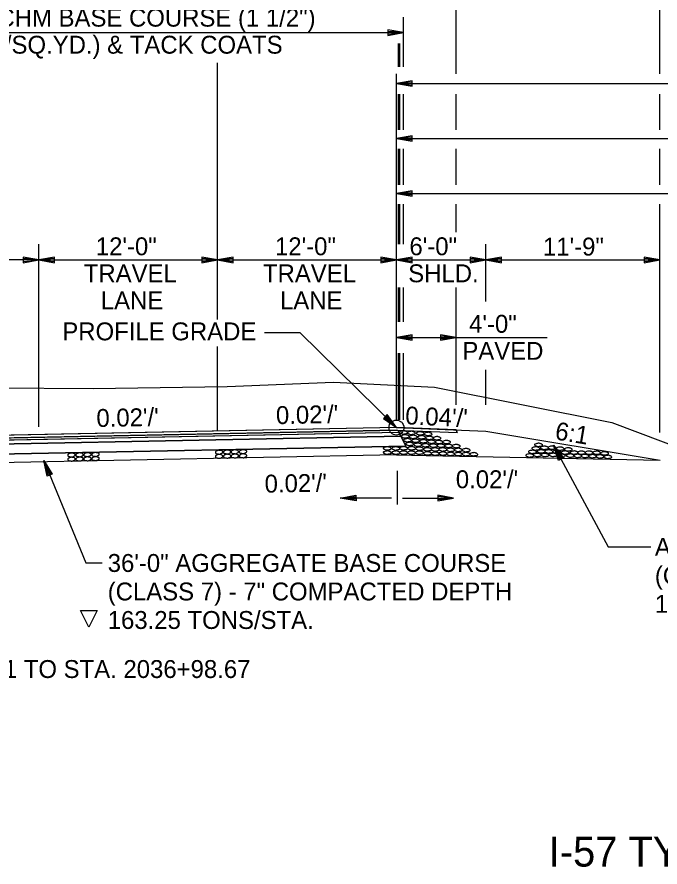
# Model space of a CAD drawing. Extents: x 1734743 to 1735935, y 759845 to 763831.
# Drawn here: x 1735687.5 to 1735730.6, y 763478.5 to 763535.5 of the extents above; entities that cross this region are included whole.
import ezdxf

# ---------------------------------------------------------------- set-up
doc = ezdxf.new("R2010")
doc.units = 0
for name, color, linetype in [('1', 7, 'Continuous'), ('10', 7, 'Continuous'), ('19', 7, 'Continuous'), ('8', 7, 'Continuous'), ('Level 1', 7, 'Continuous'), ('R_Prop Surface', 7, 'Continuous')]:
    doc.layers.add(name, color=color, linetype=linetype)

# ---------------------------------------------------------------- blocks, each defined once
blk = doc.blocks.new('TM')
at = {"layer": '8'}
for p, q in [((-120.309, 21.181), (-119.787, -20.829)), ((0, 0), (-120.309, 21.181)), ((-31.382, 2.945), (-120.176, 10.512)), ((-119.787, -20.829), (0, 0)), ((-119.911, -10.826), (-31.307, -3.057))]:
    blk.add_line(p, q, dxfattribs=at)
blk = doc.blocks.new('ROCKS')
at = {"layer": '1'}
blk.add_spline([(0.013, 0.06), (0.053, 0.053), (0.107, 0.033), (0.133, 0.013), (0.133, -0.007), (0.12, -0.033), (0.107, -0.04), (0.073, -0.053), (0.033, -0.067), (0.013, -0.067), (-0.02, -0.06), (-0.06, -0.053), (-0.087, -0.047), (-0.113, -0.02), (-0.113, -0.007), (-0.107, 0.02), (-0.087, 0.033), (-0.067, 0.047), (-0.033, 0.053), (-0.02, 0.06), (0.013, 0.06)], degree=3, dxfattribs=at)

msp = doc.modelspace()

# ---------------------------------------------------------------- linework, layer by layer
at = {"layer": '10'}
msp.add_lwpolyline([(1735692.868, 763495.719), (1735692.305, 763494.594), (1735691.743, 763495.719)], close=True, dxfattribs=at)
at = {"layer": '19'}
for p, q in [((1735730.619, 763531.711), (1735730.618, 763557.69)), ((1735716.939, 763531.711), (1735716.939, 763547.919)), ((1735713.406, 763532.176), (1735713.406, 763535.516)), ((1735676.841, 763534.466), (1735713.406, 763534.466)), ((1735712.356, 763534.65), (1735712.356, 763534.283)), ((1735713.406, 763534.466), (1735712.356, 763534.65)), ((1735713.126, 763534.493), (1735712.356, 763534.554)), ((1735712.356, 763534.283), (1735713.406, 763534.466)), ((1735712.356, 763534.37), (1735713.126, 763534.44)), ((1735713.071, 763532.176), (1735713.071, 763533.735)), ((1735713.175, 763532.176), (1735713.175, 763533.735)), ((1735700.942, 763515.235), (1735700.942, 763532.444)), ((1735712.942, 763523.679), (1735712.942, 763531.711)), ((1735713.992, 763531.236), (1735712.942, 763531.052)), ((1735712.942, 763531.052), (1735792.942, 763531.052)), ((1735712.942, 763531.052), (1735713.992, 763530.868)), ((1735713.992, 763531.139), (1735713.222, 763531.078)), ((1735713.222, 763531.026), (1735713.992, 763530.956)), ((1735713.992, 763530.868), (1735713.992, 763531.236)), ((1735713.071, 763527.945), (1735713.071, 763530.353)), ((1735713.175, 763527.945), (1735713.175, 763530.353)), ((1735713.406, 763527.945), (1735713.406, 763530.353)), ((1735716.94, 763527.945), (1735716.939, 763530.353)), ((1735730.619, 763527.945), (1735730.618, 763530.353)), ((1735713.992, 763527.549), (1735712.942, 763527.365)), ((1735712.942, 763527.365), (1735713.992, 763527.181)), ((1735712.942, 763527.365), (1735752.942, 763527.365)), ((1735713.992, 763527.453), (1735713.222, 763527.391)), ((1735713.222, 763527.339), (1735713.992, 763527.269)), ((1735713.992, 763527.181), (1735713.992, 763527.549)), ((1735713.071, 763524.258), (1735713.071, 763526.667)), ((1735713.176, 763524.258), (1735713.175, 763526.667)), ((1735713.407, 763524.258), (1735713.407, 763526.667)), ((1735716.94, 763524.258), (1735716.94, 763526.667)), ((1735730.619, 763524.258), (1735730.619, 763526.667)), ((1735713.992, 763523.862), (1735712.942, 763523.679)), ((1735712.942, 763508.512), (1735712.942, 763523.679)), ((1735712.942, 763523.679), (1735713.992, 763523.495)), ((1735712.942, 763523.679), (1735742.942, 763523.679)), ((1735713.992, 763523.766), (1735713.222, 763523.705)), ((1735713.222, 763523.652), (1735713.992, 763523.582)), ((1735713.992, 763523.495), (1735713.992, 763523.862)), ((1735713.072, 763520.275), (1735713.072, 763522.963)), ((1735713.176, 763520.275), (1735713.176, 763522.963)), ((1735713.407, 763520.275), (1735713.407, 763522.963)), ((1735716.94, 763521.088), (1735716.94, 763522.963)), ((1735730.618, 763507.655), (1735730.619, 763522.963)), ((1735730.619, 763521.088), (1735730.619, 763522.963)), ((1735688.942, 763508.032), (1735688.942, 763520.275)), ((1735718.942, 763516.443), (1735718.942, 763520.275)), ((1735688.942, 763519.225), (1735676.942, 763519.225)), ((1735687.892, 763519.409), (1735687.892, 763519.042)), ((1735688.942, 763519.225), (1735687.892, 763519.409)), ((1735688.662, 763519.251), (1735687.892, 763519.313)), ((1735687.892, 763519.042), (1735688.942, 763519.225)), ((1735687.892, 763519.129), (1735688.662, 763519.199)), ((1735689.992, 763519.409), (1735688.942, 763519.225)), ((1735688.942, 763519.225), (1735700.942, 763519.225)), ((1735688.942, 763519.225), (1735689.992, 763519.041)), ((1735689.992, 763519.313), (1735689.222, 763519.251)), ((1735689.222, 763519.199), (1735689.992, 763519.129)), ((1735689.992, 763519.041), (1735689.992, 763519.409)), ((1735699.892, 763519.409), (1735699.892, 763519.042)), ((1735700.942, 763519.225), (1735699.892, 763519.409)), ((1735700.662, 763519.251), (1735699.892, 763519.313)), ((1735699.892, 763519.042), (1735700.942, 763519.225)), ((1735699.892, 763519.129), (1735700.662, 763519.199)), ((1735701.992, 763519.409), (1735700.942, 763519.225)), ((1735700.942, 763519.225), (1735712.942, 763519.225)), ((1735700.942, 763519.225), (1735701.992, 763519.041)), ((1735701.992, 763519.313), (1735701.222, 763519.251)), ((1735701.222, 763519.199), (1735701.992, 763519.129)), ((1735701.992, 763519.041), (1735701.992, 763519.409)), ((1735711.892, 763519.409), (1735711.892, 763519.042)), ((1735712.942, 763519.225), (1735711.892, 763519.409)), ((1735712.662, 763519.251), (1735711.892, 763519.313)), ((1735711.892, 763519.042), (1735712.942, 763519.225)), ((1735711.892, 763519.129), (1735712.662, 763519.199)), ((1735713.992, 763519.409), (1735712.942, 763519.225)), ((1735712.942, 763519.225), (1735718.942, 763519.225)), ((1735712.942, 763519.225), (1735713.992, 763519.041)), ((1735713.992, 763519.313), (1735713.222, 763519.251)), ((1735713.222, 763519.199), (1735713.992, 763519.129)), ((1735713.992, 763519.041), (1735713.992, 763519.409)), ((1735717.892, 763519.409), (1735717.892, 763519.042)), ((1735718.942, 763519.225), (1735717.892, 763519.409)), ((1735718.662, 763519.251), (1735717.892, 763519.313)), ((1735717.892, 763519.042), (1735718.942, 763519.225)), ((1735717.892, 763519.129), (1735718.662, 763519.199)), ((1735719.992, 763519.408), (1735718.942, 763519.224)), ((1735718.942, 763519.224), (1735719.992, 763519.041)), ((1735718.942, 763519.224), (1735730.618, 763519.224)), ((1735719.992, 763519.312), (1735719.222, 763519.251)), ((1735719.222, 763519.198), (1735719.992, 763519.128)), ((1735719.992, 763519.041), (1735719.992, 763519.408)), ((1735729.568, 763519.408), (1735729.568, 763519.041)), ((1735730.618, 763519.224), (1735729.568, 763519.408)), ((1735730.338, 763519.251), (1735729.568, 763519.312)), ((1735729.568, 763519.041), (1735730.618, 763519.224)), ((1735729.568, 763519.128), (1735730.338, 763519.198)), ((1735713.071, 763515.076), (1735713.071, 763517.38)), ((1735713.175, 763516.224), (1735713.175, 763517.38)), ((1735713.175, 763515.076), (1735713.175, 763517.38)), ((1735713.406, 763515.076), (1735713.406, 763517.38)), ((1735716.939, 763509.516), (1735716.939, 763517.38)), ((1735713.992, 763514.21), (1735712.942, 763514.026)), ((1735712.942, 763514.026), (1735723.049, 763514.026)), ((1735712.942, 763514.026), (1735713.992, 763513.842)), ((1735713.992, 763514.113), (1735713.222, 763514.052)), ((1735713.222, 763514), (1735713.992, 763513.93)), ((1735713.992, 763513.842), (1735713.992, 763514.21)), ((1735715.889, 763514.21), (1735715.889, 763513.842)), ((1735716.939, 763514.026), (1735715.889, 763514.21)), ((1735716.659, 763514.052), (1735715.889, 763514.114)), ((1735715.889, 763513.842), (1735716.939, 763514.026)), ((1735715.889, 763513.93), (1735716.659, 763514)), ((1735700.942, 763507.747), (1735700.942, 763513.427)), ((1735713.071, 763508.515), (1735713.071, 763512.976)), ((1735713.175, 763508.512), (1735713.175, 763512.976)), ((1735713.406, 763508.512), (1735713.406, 763512.976)), ((1735718.942, 763509.516), (1735718.942, 763511.85)), ((1735712.321, 763508.853), (1735712.067, 763508.591)), ((1735712.759, 763508.197), (1735712.26, 763508.783)), ((1735712.942, 763507.987), (1735712.321, 763508.853)), ((1735712.067, 763508.591), (1735712.942, 763507.987)), ((1735712.129, 763508.652), (1735712.724, 763508.162)), ((1735713.107, 763507.657), (1735676.789, 763506.931)), ((1735713.107, 763507.657), (1735676.789, 763506.931)), ((1735712.942, 763507.987), (1735676.958, 763507.267)), ((1735712.942, 763507.82), (1735676.961, 763507.101)), ((1735712.942, 763507.987), (1735718.942, 763507.747)), ((1735712.942, 763507.987), (1735718.942, 763507.747)), ((1735712.942, 763507.82), (1735717.024, 763507.657)), ((1735712.942, 763507.82), (1735717.024, 763507.657)), ((1735713.231, 763507.409), (1735713.107, 763507.657)), ((1735718.942, 763507.747), (1735730.624, 763505.8)), ((1735713.231, 763507.409), (1735676.663, 763506.678)), ((1735676.663, 763506.678), (1735713.231, 763507.409)), ((1735713.231, 763507.409), (1735676.663, 763506.678)), ((1735713.561, 763506.749), (1735713.231, 763507.409)), ((1735713.561, 763506.749), (1735676.326, 763506.005)), ((1735676.326, 763506.005), (1735713.561, 763506.749)), ((1735723.485, 763506.795), (1735727.135, 763499.999)), ((1735723.82, 763505.786), (1735723.485, 763506.795)), ((1735723.485, 763506.795), (1735724.143, 763505.956)), ((1735723.896, 763505.827), (1735723.592, 763506.536)), ((1735723.636, 763506.559), (1735724.059, 763505.916)), ((1735712.954, 763506.154), (1735659.253, 763505.08)), ((1735712.942, 763506.154), (1735714.942, 763506.114)), ((1735714.942, 763506.114), (1735730.624, 763505.8)), ((1735724.143, 763505.956), (1735723.82, 763505.786)), ((1735689.284, 763505.769), (1735692.102, 763498.913)), ((1735689.513, 763504.731), (1735689.284, 763505.769)), ((1735689.284, 763505.769), (1735689.852, 763504.867)), ((1735689.593, 763504.764), (1735689.363, 763505.5)), ((1735689.409, 763505.519), (1735689.764, 763504.836)), ((1735689.852, 763504.867), (1735689.513, 763504.731)), ((1735712.979, 763505.088), (1735712.979, 763502.834)), ((1735712.6, 763503.251), (1735709.179, 763503.251)), ((1735713.358, 763503.251), (1735716.779, 763503.251)), ((1735727.135, 763499.999), (1735730, 763499.999)), ((1735692.102, 763498.913), (1735693.197, 763498.913))]:
    msp.add_line(p, q, dxfattribs=at)
for points in [[(1735704.098, 763514.355), (1735706.454, 763514.355), (1735712.942, 763507.987)], [(1735609.825, 763510.063), (1735655.044, 763510.358), (1735666.593, 763510.698), (1735670.546, 763510.196), (1735676.027, 763510.256), (1735685.968, 763510.652), (1735692.6, 763510.611), (1735701.593, 763510.733), (1735708.711, 763511.038)], [(1735708.711, 763511.038), (1735715.505, 763510.698), (1735727.393, 763508.318), (1735740.98, 763503.218), (1735750.383, 763501.963)], [(1735676.963, 763507.101), (1735712.942, 763507.82), (1735717.024, 763507.657), (1735716.939, 763507.827), (1735712.942, 763507.987), (1735676.958, 763507.267), (1735670.932, 763507.026), (1735670.847, 763506.856), (1735676.963, 763507.101)], [(1735713.107, 763507.657), (1735676.789, 763506.931), (1735676.789, 763506.931), (1735676.873, 763507.097), (1735676.873, 763507.097), (1735676.961, 763507.101), (1735712.942, 763507.82), (1735713.027, 763507.817), (1735713.027, 763507.817), (1735713.107, 763507.657), (1735713.107, 763507.657), (1735713.107, 763507.657)]]:
    msp.add_lwpolyline(points, dxfattribs=at)
msp.add_circle((1735712.942, 763507.987), 0.5, dxfattribs=at)
at = {"layer": 'R_Prop Surface'}
for p, q in [((1735713.027, 763507.817), (1735713.561, 763506.749)), ((1735716.939, 763507.827), (1735717.024, 763507.657))]:
    msp.add_line(p, q, dxfattribs=at)

# ---------------------------------------------------------------- block references
at = {"layer": '19', "xscale": 0.008761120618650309}
for p, yscale, rotation in [((1735709.176, 763503.247), -0.008761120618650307, -179.20057588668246), ((1735716.78, 763503.247), 0.008761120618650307, -0.7994241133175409)]:
    msp.add_blockref('TM', p, dxfattribs=dict(at, yscale=yscale, rotation=rotation))
at = {"layer": 'Level 1'}
for p, xscale, yscale, rotation in [((1735713.429, 763507.663), 2.0116542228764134, -2.011654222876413, 177.9586193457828), ((1735713.961, 763507.635), 2.0116542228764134, -2.011654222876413, 177.9586193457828), ((1735714.561, 763507.604), 2.011654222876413, -2.0116542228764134, 177.95871721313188), ((1735715.079, 763507.565), 2.011654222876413, -2.0116542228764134, 177.95871721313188), ((1735713.553, 763507.405), 2.0116542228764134, -2.011654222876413, 177.9586193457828), ((1735713.698, 763507.144), 2.0116542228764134, -2.011654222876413, 177.9586193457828), ((1735714.079, 763507.37), 2.0116542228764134, -2.011654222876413, 177.9586193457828), ((1735714.243, 763507.109), 2.0116542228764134, -2.011654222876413, 177.9586193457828), ((1735714.648, 763507.343), 2.011654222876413, -2.0116542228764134, 177.95871721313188), ((1735714.772, 763507.075), 2.0116542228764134, -2.011654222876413, 177.9586193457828), ((1735715.17, 763507.297), 2.011654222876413, -2.0116542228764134, 177.95871721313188), ((1735715.309, 763507.04), 2.011654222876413, -2.0116542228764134, 177.95871721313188), ((1735715.675, 763507.278), 2.011654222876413, -2.0116542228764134, 177.95871721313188), ((1735715.814, 763507.025), 2.011654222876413, -2.0116542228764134, 177.95871721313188), ((1735716.326, 763507.023), 2.011654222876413, -2.0116542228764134, 177.95871721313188), ((1735701.017, 763506.341), 2.011654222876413, 2.0116542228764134, 3.0987721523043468), ((1735701.56, 763506.353), 2.011654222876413, 2.0116542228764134, 3.0987721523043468), ((1735702.082, 763506.365), 2.011654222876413, 2.0116542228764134, 3.0987721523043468), ((1735702.625, 763506.377), 2.011654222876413, 2.0116542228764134, 3.0987721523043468), ((1735712.344, 763506.595), 2.0116542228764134, -2.011654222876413, 177.9586193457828), ((1735712.915, 763506.593), 2.0116542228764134, -2.011654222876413, 177.9586193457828), ((1735713.438, 763506.605), 2.0116542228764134, -2.011654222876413, 177.9586193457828), ((1735713.845, 763506.895), 2.0116542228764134, -2.011654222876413, 177.9586193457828), ((1735713.974, 763506.603), 2.0116542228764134, -2.011654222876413, 177.9586193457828), ((1735714.387, 763506.84), 2.0116542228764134, -2.011654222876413, 177.9586193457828), ((1735714.508, 763506.578), 2.0116542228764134, -2.011654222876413, 177.9586193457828), ((1735714.908, 763506.807), 2.0116542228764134, -2.011654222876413, 177.9586193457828), ((1735715.041, 763506.532), 2.0116542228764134, -2.011654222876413, 177.9586193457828), ((1735715.438, 763506.782), 2.011654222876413, -2.0116542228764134, 177.95871721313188), ((1735715.556, 763506.525), 2.011654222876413, -2.0116542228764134, 177.95871721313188), ((1735715.949, 763506.777), 2.011654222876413, -2.0116542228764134, 177.95871721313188), ((1735716.067, 763506.525), 2.011654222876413, -2.0116542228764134, 177.95871721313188), ((1735716.461, 763506.762), 2.011654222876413, -2.0116542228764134, 177.95871721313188), ((1735716.594, 763506.5), 2.011654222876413, -2.0116542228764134, 177.95871721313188), ((1735716.97, 763506.749), 2.011654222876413, -2.0116542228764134, 177.95871721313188), ((1735717.107, 763506.495), 2.011654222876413, -2.0116542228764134, 177.95871721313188), ((1735717.632, 763506.48), 2.011654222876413, -2.0116542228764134, 177.95871721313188), ((1735722.085, 763506.365), 2.011654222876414, -2.0116542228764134, 177.9723619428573), ((1735722.317, 763506.59), 2.011654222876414, -2.0116542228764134, 177.9723619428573), ((1735722.491, 763506.83), 2.011654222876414, -2.0116542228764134, 177.9723619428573), ((1735722.668, 763506.393), 2.011654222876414, -2.0116542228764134, 177.9723619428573), ((1735722.892, 763506.635), 2.011654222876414, -2.0116542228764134, 177.9723619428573), ((1735723.184, 763506.388), 2.011654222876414, -2.0116542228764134, 177.9723619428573), ((1735723.404, 763506.642), 2.011654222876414, -2.0116542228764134, 177.9723619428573), ((1735723.718, 763506.367), 2.011654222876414, -2.0116542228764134, 177.9723619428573), ((1735723.936, 763506.58), 2.011654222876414, -2.0116542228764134, 177.9723619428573), ((1735724.489, 763506.531), 2.011654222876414, -2.0116542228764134, 177.9723619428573), ((1735691.12, 763506.151), 2.011654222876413, 2.0116542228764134, 3.0987721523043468), ((1735691.121, 763505.871), 2.011654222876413, 2.0116542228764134, 3.0987721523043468), ((1735691.663, 763506.163), 2.011654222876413, 2.0116542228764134, 3.0987721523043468), ((1735691.664, 763505.883), 2.011654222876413, 2.0116542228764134, 3.0987721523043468), ((1735692.185, 763506.175), 2.011654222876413, 2.0116542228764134, 3.0987721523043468), ((1735692.186, 763505.895), 2.011654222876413, 2.0116542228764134, 3.0987721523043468), ((1735692.727, 763506.187), 2.011654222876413, 2.0116542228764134, 3.0987721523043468), ((1735692.728, 763505.907), 2.011654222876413, 2.0116542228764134, 3.0987721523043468), ((1735701.018, 763506.061), 2.011654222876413, 2.0116542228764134, 3.0987721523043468), ((1735701.561, 763506.073), 2.011654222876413, 2.0116542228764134, 3.0987721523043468), ((1735702.083, 763506.085), 2.011654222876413, 2.0116542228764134, 3.0987721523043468), ((1735702.626, 763506.097), 2.011654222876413, 2.0116542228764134, 3.0987721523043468), ((1735712.349, 763506.315), 2.0116542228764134, -2.011654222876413, 177.9586193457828), ((1735712.919, 763506.313), 2.0116542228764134, -2.011654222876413, 177.9586193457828), ((1735713.437, 763506.311), 2.0116542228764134, -2.011654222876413, 177.9586193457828), ((1735713.973, 763506.309), 2.0116542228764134, -2.011654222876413, 177.9586193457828), ((1735714.507, 763506.307), 2.0116542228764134, -2.011654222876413, 177.9586193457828), ((1735715.04, 763506.261), 2.0116542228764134, -2.011654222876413, 177.9586193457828), ((1735715.556, 763506.245), 2.011654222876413, -2.0116542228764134, 177.95871721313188), ((1735716.08, 763506.249), 2.011654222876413, -2.0116542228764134, 177.95871721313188), ((1735716.594, 763506.225), 2.011654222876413, -2.0116542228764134, 177.95871721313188), ((1735717.107, 763506.214), 2.011654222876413, -2.0116542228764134, 177.95871721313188), ((1735717.632, 763506.21), 2.011654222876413, -2.0116542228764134, 177.95871721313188), ((1735718.145, 763506.202), 2.011654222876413, -2.0116542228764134, 177.95871721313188), ((1735721.908, 763506.12), 2.011654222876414, -2.0116542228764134, 177.9723619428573), ((1735722.404, 763506.155), 2.011654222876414, -2.0116542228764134, 177.9723619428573), ((1735722.925, 763506.152), 2.011654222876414, -2.0116542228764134, 177.9723619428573), ((1735723.465, 763506.163), 2.011654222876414, -2.0116542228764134, 177.9723619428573), ((1735724.019, 763506.113), 2.011654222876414, -2.0116542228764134, 177.9723619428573), ((1735724.271, 763506.317), 2.011654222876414, -2.0116542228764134, 177.9723619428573), ((1735724.627, 763506.111), 2.011654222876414, -2.0116542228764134, 177.9723619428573), ((1735724.879, 763506.315), 2.011654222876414, -2.0116542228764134, 177.9723619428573), ((1735725.117, 763506.093), 2.011654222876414, -2.0116542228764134, 177.9723619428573), ((1735725.372, 763506.307), 2.011654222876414, -2.0116542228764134, 177.9723619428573), ((1735725.614, 763506.084), 2.011654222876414, -2.0116542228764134, 177.9723619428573), ((1735725.882, 763506.305), 2.011654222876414, -2.0116542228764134, 177.9723619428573), ((1735726.109, 763506.072), 2.011654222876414, -2.0116542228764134, 177.9723619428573), ((1735726.394, 763506.304), 2.011654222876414, -2.0116542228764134, 177.9723619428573), ((1735726.609, 763506.056), 2.011654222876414, -2.0116542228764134, 177.9723619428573), ((1735726.919, 763506.262), 2.011654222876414, -2.0116542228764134, 177.9723619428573), ((1735727.138, 763506.025), 2.011654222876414, -2.0116542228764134, 177.9723619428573)]:
    msp.add_blockref('ROCKS', p, dxfattribs=dict(at, xscale=xscale, yscale=yscale, rotation=rotation))

# ---------------------------------------------------------------- texts
at = {"layer": '19'}
for s, height, p in [('36\'-11" ACHM BASE COURSE (1 1/2")', 1.2, (1735679.674, 763534.871)), ('(880 LBS./SQ.YD.) & TACK COATS', 1.2, (1735679.532, 763533.059)), ('12\'-0"', 1.2, (1735692.771, 763519.54)), ('12\'-0"', 1.2, (1735704.794, 763519.54)), ('6\'-0"', 1.2, (1735713.812, 763519.542)), ('11\'-9"', 1.2, (1735722.773, 763519.521)), ('TRAVEL', 1.2, (1735691.963, 763517.728)), ('TRAVEL', 1.2, (1735703.986, 763517.728)), ('SHLD.', 1.2, (1735713.732, 763517.729)), ('LANE', 1.2, (1735693.106, 763515.915)), ('LANE', 1.2, (1735705.129, 763515.915)), ('PROFILE GRADE', 1.2, (1735690.524, 763513.837)), ('4\'-0"', 1.2, (1735717.817, 763514.343)), ('PAVED', 1.2, (1735717.363, 763512.53)), ("0.02'/'", 1.2, (1735716.925, 763503.92)), ('I-57 TYPICAL DIVIDED HIGHWAY SECTION', 2, (1735723.158, 763478.549))]:
    msp.add_text(s, height=height, dxfattribs=at).set_placement(p)
for s, rotation, p in [("0.02'/'", 1.0931, (1735692.822, 763508.023)), ("0.02'/'", 1.0931, (1735704.868, 763508.215)), ("0.04'/'", 357.3887, (1735713.515, 763508.207)), ('6:1', 350.5489, (1735723.526, 763507.201)), ("0.02'/'", 1.0121, (1735704.107, 763503.619)), ('AGGREGATE BASE COURSE', 360, (1735730.278, 763499.387)), ('36\'-0" AGGREGATE BASE COURSE', 360, (1735693.57, 763498.306)), ('(CLASS 7) - VAR. COMPACTED DEPTH', 360, (1735730.278, 763497.475)), ('(CLASS 7) - 7" COMPACTED DEPTH', 360, (1735693.57, 763496.395)), ('155.50 TONS/STA.', 360, (1735730.278, 763495.564)), ('163.25 TONS/STA.', 360, (1735693.57, 763494.483)), ('VAR. FROM STA. 2035+01.81 TO STA. 2036+98.67', 359.9954, (1735665.596, 763491.197))]:
    msp.add_text(s, height=1.2, rotation=rotation, dxfattribs=at).set_placement(p)

doc.saveas('drawing.dxf')
